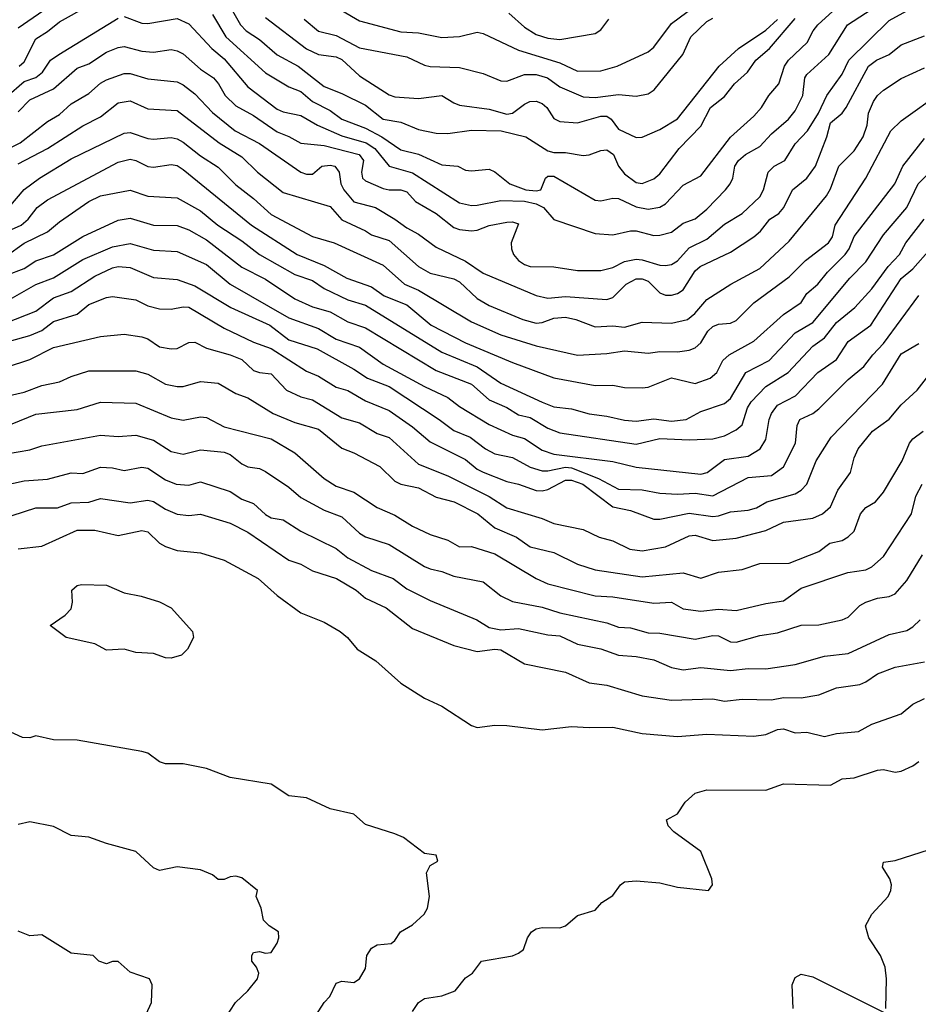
# Model space of a CAD drawing. Header units: metres. Extents: x -51132 to -49532, y -231222 to -229437.
# Tile 285 of 334: x -49974 to -49898, y -230142 to -230058. Entities that reach past the tile are written whole.
import ezdxf

# ---------------------------------------------------------------- set-up
doc = ezdxf.new("R2010")
doc.units = ezdxf.units.M
doc.layers.add('CONTOUR_INDEX', color=1, linetype='Continuous')
doc.layers.add('CONTOUR_INTER', color=3, linetype='Continuous')

msp = doc.modelspace()

# ---------------------------------------------------------------- linework, layer by layer
at = {"layer": 'CONTOUR_INDEX'}
for points, elevation in [([(-49956.339, -230056.759), (-49955.207, -230058.759), (-49954.713, -230059.259), (-49953.58, -230059.991), (-49952.08, -230061.282), (-49950.291, -230062.259), (-49948.08, -230063.984), (-49946.58, -230064.572), (-49944.58, -230065.568), (-49943.08, -230066.762), (-49941.58, -230067.013), (-49940.08, -230067.636), (-49938.58, -230067.954), (-49937.58, -230067.977), (-49935.58, -230067.692), (-49933.059, -230067.759), (-49930.944, -230068.259), (-49929.08, -230069.435), (-49928.58, -230069.589), (-49927.58, -230069.582), (-49926.08, -230069.829), (-49925.58, -230069.799), (-49924.58, -230069.421), (-49924.08, -230069.369), (-49923.506, -230069.759), (-49923.083, -230070.759), (-49922.58, -230071.408), (-49921.58, -230072.149), (-49921.08, -230072.209), (-49920.08, -230071.823), (-49919.58, -230071.404), (-49917.929, -230069.259), (-49916.08, -230067.338), (-49915.284, -230065.759), (-49914.08, -230064.828), (-49913.234, -230063.759), (-49912.141, -230062.759), (-49911.425, -230061.759), (-49910.271, -230060.759), (-49908.08, -230058.208)], 60), ([(-49974.08, -230058.997), (-49971.543, -230057.259)], 60), ([(-49974.08, -230070.555), (-49971.599, -230069.259), (-49968.58, -230067.336), (-49967.08, -230066.572), (-49965.58, -230065.364), (-49964.58, -230065.187), (-49963.08, -230065.876), (-49960.58, -230066.014), (-49957.017, -230068.759), (-49955.08, -230069.962), (-49953.742, -230071.259), (-49951.58, -230072.971), (-49947.58, -230074.161), (-49946.58, -230075.293), (-49944.58, -230076.242), (-49944.08, -230076.593), (-49942.58, -230077.049), (-49940.08, -230079.28), (-49939.08, -230079.822), (-49937.08, -230080.328), (-49936.58, -230080.565), (-49935.08, -230081.985), (-49934.08, -230082.575), (-49931.215, -230083.759), (-49930.08, -230084.078), (-49929.58, -230084.026), (-49928.58, -230083.665), (-49927.58, -230083.571), (-49926.704, -230083.759), (-49925.08, -230084.388), (-49923.58, -230084.309), (-49922.58, -230084.411), (-49921.08, -230084.006), (-49918.58, -230084.084), (-49917.216, -230083.759), (-49916.607, -230083.259), (-49915.58, -230082.081), (-49913.543, -230080.759), (-49911.08, -230079.425), (-49908.58, -230077.127), (-49905.423, -230073.259), (-49905.08, -230072.681), (-49904.362, -230070.759), (-49903.08, -230069.444), (-49902.316, -230068.259), (-49901.953, -230067.259), (-49901.851, -230066.259), (-49901.411, -230065.259), (-49901.08, -230064.743), (-49900.58, -230064.302), (-49899.08, -230063.298), (-49897.08, -230062.407)], 65), ([(-49976.58, -230083.07), (-49972.58, -230080.804), (-49971.08, -230080.233), (-49968.58, -230078.683), (-49966.08, -230077.611), (-49964.58, -230077.328), (-49962.58, -230077.869), (-49960.58, -230077.981), (-49958.08, -230079.101), (-49956.08, -230080.772), (-49951.08, -230083.629), (-49948.58, -230084.527), (-49947.08, -230085.437), (-49945.08, -230086.12), (-49943.08, -230087.565), (-49939.58, -230089.456), (-49937.58, -230090.387), (-49936.58, -230091.15), (-49934.08, -230092.691), (-49932.08, -230093.6), (-49931.08, -230093.878), (-49929.58, -230094.872), (-49928.58, -230095.199), (-49923.58, -230095.833), (-49921.58, -230096.306), (-49916.08, -230096.887), (-49915.541, -230096.759), (-49914.08, -230095.666), (-49912.08, -230095.382), (-49911.064, -230094.759), (-49910.58, -230093.968), (-49910.293, -230092.259), (-49910.098, -230091.759), (-49909.58, -230091.035), (-49908.037, -230090.259), (-49906.146, -230088.259), (-49904.58, -230087.153), (-49903.58, -230085.629), (-49901.641, -230084.259), (-49899.08, -230080.275), (-49898.08, -230079.477), (-49896.57, -230077.759)], 70), ([(-49974.58, -230092.64), (-49972.58, -230091.808), (-49969.08, -230091.421), (-49967.08, -230090.797), (-49964.08, -230090.86), (-49961.08, -230092.114), (-49960.08, -230092.316), (-49958.58, -230092.03), (-49958.08, -230092.101), (-49956.58, -230092.868), (-49952.58, -230093.903), (-49950.58, -230095.083), (-49948.08, -230097.259), (-49947.08, -230097.914), (-49945.58, -230098.44), (-49943.58, -230099.741), (-49942.08, -230100.374), (-49940.58, -230101.313), (-49939.08, -230102.023), (-49937.58, -230102.491), (-49936.58, -230103.065), (-49935.58, -230103.051), (-49933.58, -230103.671), (-49930.08, -230105.771), (-49929.08, -230106.215), (-49925.08, -230107.245), (-49923.58, -230107.324), (-49920.08, -230107.854), (-49918.58, -230107.766), (-49917.58, -230108.342), (-49916.08, -230108.53), (-49914.58, -230108.376), (-49913.08, -230108.478), (-49910.58, -230107.877), (-49909.08, -230107.653), (-49907.58, -230106.573), (-49903.615, -230105.259), (-49902.08, -230105.018), (-49901.556, -230104.759), (-49900.58, -230103.887), (-49898.204, -230100.259), (-49897.829, -230098.759), (-49897.293, -230097.759)], 75), ([(-49968.712, -230106.259), (-49966.58, -230106.314), (-49965.08, -230106.982), (-49963.622, -230107.259), (-49962.08, -230107.73), (-49961.087, -230108.259), (-49959.28, -230110.259), (-49959.19, -230110.759), (-49959.685, -230111.759), (-49960.2, -230112.259), (-49961.08, -230112.537), (-49961.58, -230112.501), (-49962.58, -230112.136), (-49964.08, -230112.04), (-49965.08, -230111.764), (-49966.58, -230111.831), (-49967.58, -230111.301), (-49970.011, -230110.759), (-49971.364, -230109.759), (-49970.08, -230108.872), (-49969.58, -230108.333), (-49969.471, -230107.759), (-49969.525, -230106.759), (-49969.08, -230106.343), (-49968.712, -230106.259)], 80), ([(-49940.58, -230142.524), (-49940.08, -230141.759), (-49939.58, -230141.425), (-49938.08, -230141.2), (-49936.966, -230140.759), (-49936.08, -230139.656), (-49935.487, -230139.259), (-49934.724, -230138.259), (-49932.08, -230137.808), (-49931.58, -230137.584), (-49931.153, -230137.259), (-49930.819, -230136.259), (-49930.481, -230135.759), (-49930.08, -230135.52), (-49929.58, -230135.395), (-49928.08, -230135.41), (-49927.58, -230135.261), (-49926.58, -230134.386), (-49925.08, -230133.934), (-49924.488, -230133.259), (-49923.58, -230132.673), (-49922.928, -230131.759), (-49922.58, -230131.522), (-49921.58, -230131.427), (-49919.58, -230131.595), (-49918.08, -230131.957), (-49915.447, -230132.259), (-49915.096, -230131.759), (-49915.155, -230131.259), (-49916.08, -230128.932), (-49918.396, -230127.259), (-49918.867, -230126.759), (-49919.001, -230126.259), (-49918.08, -230125.729), (-49917.437, -230124.759), (-49916.58, -230123.986), (-49915.58, -230123.695), (-49910.58, -230123.725), (-49909.08, -230123.189), (-49905.08, -230123.302), (-49904.08, -230122.781), (-49903.08, -230122.675), (-49901.08, -230122.041), (-49900.58, -230121.979), (-49899.58, -230122.21), (-49899.08, -230122.116), (-49898.08, -230121.668), (-49897.58, -230121.306)], 80)]:
    msp.add_lwpolyline(points, dxfattribs=dict(at, elevation=elevation))
at = {"layer": 'CONTOUR_INTER'}
for points, elevation in [([(-49974.08, -230066.125), (-49973.08, -230065.118), (-49971.08, -230064.174), (-49969.08, -230062.415), (-49968.08, -230062.047), (-49966.58, -230061.078), (-49965.58, -230060.665), (-49965.08, -230060.581), (-49963.58, -230060.989), (-49962.58, -230061.066), (-49961.08, -230060.85), (-49960.58, -230060.943), (-49960.08, -230061.212), (-49958.58, -230062.512), (-49957.496, -230063.259), (-49957.06, -230063.759), (-49956.496, -230064.759), (-49955.58, -230065.613), (-49954.08, -230066.433), (-49952.08, -230067.836), (-49951.08, -230068.217), (-49950.08, -230068.796), (-49948.08, -230068.997), (-49945.123, -230069.759), (-49944.736, -230070.259), (-49944.908, -230071.259), (-49944.834, -230071.759), (-49944.58, -230071.997), (-49943.08, -230072.641), (-49942.58, -230072.765), (-49941.58, -230072.755), (-49941.08, -230072.937), (-49940.334, -230073.759), (-49938.581, -230074.759), (-49937.08, -230075.959), (-49936.58, -230076.14), (-49935.58, -230076.241), (-49935.08, -230076.183), (-49934.08, -230075.774), (-49932.58, -230075.511), (-49932.08, -230075.461), (-49931.58, -230075.65), (-49932.195, -230077.259), (-49932.182, -230077.759), (-49932, -230078.259), (-49931.595, -230078.759), (-49931.08, -230079.099), (-49930.58, -230079.26), (-49928.58, -230079.297), (-49926.58, -230079.604), (-49924.58, -230079.621), (-49923.58, -230079.36), (-49922.58, -230078.85), (-49921.58, -230078.658), (-49921.08, -230078.702), (-49919.58, -230079.167), (-49919.08, -230079.19), (-49918.58, -230079.094), (-49918.08, -230078.776), (-49917.08, -230077.678), (-49915.58, -230076.95), (-49914.08, -230075.665), (-49912.58, -230074.779), (-49911.08, -230073.34), (-49910.767, -230072.759), (-49910.383, -230071.259), (-49909.852, -230070.759), (-49908.968, -230070.259), (-49908.08, -230068.849), (-49907.036, -230067.759), (-49906.105, -230066.259), (-49905.394, -230064.759), (-49904.08, -230062.944), (-49903.525, -230061.759), (-49900.08, -230058.385), (-49898.58, -230057.556)], 63), ([(-49974.009, -230062.259), (-49973.58, -230061.885), (-49972.58, -230059.93), (-49971.58, -230059.317), (-49970.58, -230058.503), (-49968.08, -230057.116)], 61), ([(-49965.08, -230058.045), (-49963.58, -230058.613), (-49963.08, -230058.642), (-49960.58, -230058.198), (-49959.58, -230058.661), (-49957.639, -230060.759), (-49956.58, -230061.636), (-49954.58, -230064.004), (-49952.08, -230065.897), (-49951.58, -230066.126), (-49950.08, -230066.436), (-49948.664, -230067.259), (-49946.58, -230068.175), (-49944.508, -230068.759), (-49943.785, -230069.259), (-49942.58, -230070.757), (-49940.58, -230071.328), (-49936.58, -230073.857), (-49935.58, -230074.083), (-49935.08, -230074.072), (-49933.08, -230073.653), (-49931.08, -230073.729), (-49930.08, -230073.953), (-49929.446, -230074.259), (-49928.58, -230075.283), (-49925.08, -230076.452), (-49923.58, -230076.579), (-49922.08, -230076.227), (-49921.58, -230076.226), (-49920.08, -230076.637), (-49919.58, -230076.619), (-49918.58, -230076.36), (-49917.58, -230075.577), (-49916.58, -230075.208), (-49915.58, -230074.386), (-49913.985, -230072.759), (-49913.603, -230072.259), (-49913.387, -230071.759), (-49913.213, -230070.759), (-49912.905, -230070.259), (-49912.29, -230069.759), (-49911.08, -230069.086), (-49910.08, -230068), (-49908.65, -230066.759), (-49908.08, -230066.051), (-49907.43, -230064.759), (-49907.247, -230063.259), (-49907.08, -230062.952), (-49905.233, -230061.259), (-49903.637, -230058.759), (-49900.58, -230056.773)], 62), ([(-49957.58, -230057.866), (-49956.43, -230059.759), (-49953.08, -230062.835), (-49951.08, -230064.002), (-49950.08, -230064.421), (-49949.08, -230065.261), (-49947.58, -230066.031), (-49946.601, -230066.759), (-49944.58, -230067.528), (-49943.193, -230068.259), (-49941.58, -230069.36), (-49940.08, -230069.724), (-49938.08, -230070.646), (-49936.741, -230070.759), (-49936.08, -230071.092), (-49935.58, -230071.156), (-49934.08, -230071.007), (-49933.58, -230071.228), (-49932.319, -230072.259), (-49930.948, -230072.759), (-49930.08, -230072.84), (-49929.69, -230072.759), (-49929.281, -230071.759), (-49929.08, -230071.589), (-49928.58, -230071.585), (-49925.08, -230073.637), (-49924.58, -230073.699), (-49923.58, -230073.462), (-49923.08, -230073.482), (-49921.58, -230074.207), (-49920.58, -230074.389), (-49919.58, -230074.228), (-49919.08, -230073.946), (-49917.58, -230072.355), (-49916.08, -230071.574), (-49913.58, -230068.295), (-49911.58, -230066.5), (-49910.936, -230065.759), (-49910.312, -230064.759), (-49909.468, -230063.759), (-49908.972, -230062.259), (-49908.64, -230061.759), (-49907.055, -230060.259), (-49906.559, -230059.259), (-49906.146, -230058.759), (-49904.58, -230057.316)], 61), ([(-49946.58, -230057.543), (-49945.08, -230058.412), (-49941.58, -230059.338), (-49940.08, -230059.415), (-49938.08, -230059.814), (-49936.58, -230059.75), (-49935.08, -230059.382), (-49934.58, -230059.48), (-49931.58, -230060.911), (-49928.08, -230061.969), (-49926.58, -230062.693), (-49924.58, -230062.653), (-49923.187, -230062.259), (-49920.58, -230061.049), (-49920.08, -230060.633), (-49918.58, -230058.64), (-49916.08, -230056.792)], 57), ([(-49975.08, -230064.855), (-49973.58, -230063.563), (-49972.58, -230063.217), (-49972.02, -230062.759), (-49971.331, -230061.759), (-49970.634, -230061.259), (-49965.58, -230058.178)], 62), ([(-49953.08, -230058.121), (-49949.58, -230060.772), (-49948.58, -230061.278), (-49947.08, -230061.469), (-49946.58, -230061.7), (-49945.08, -230063.073), (-49942.58, -230064.686), (-49942.08, -230064.869), (-49940.08, -230065.014), (-49938.08, -230064.76), (-49937.08, -230065.382), (-49936.58, -230065.555), (-49934.08, -230065.91), (-49932.58, -230066.329), (-49932.08, -230066.256), (-49931.08, -230065.473), (-49930.612, -230065.259), (-49930.08, -230065.219), (-49929.58, -230065.424), (-49929.179, -230065.759), (-49928.58, -230066.692), (-49928.08, -230066.954), (-49926.58, -230067.059), (-49924.58, -230066.511), (-49924.08, -230066.511), (-49923.721, -230066.759), (-49923.08, -230067.602), (-49921.58, -230068.301), (-49921.08, -230068.298), (-49919.58, -230067.647), (-49918.08, -230066.729), (-49914.535, -230062.259), (-49912.899, -230060.759), (-49910.58, -230059.212), (-49909.58, -230058.292)], 59), ([(-49949.775, -230058.259), (-49948.58, -230059.28), (-49947.08, -230059.643), (-49945.08, -230060.709), (-49941.08, -230061.466), (-49939.58, -230062.164), (-49939.08, -230062.273), (-49936.58, -230062.357), (-49934.58, -230062.892), (-49933.08, -230063.49), (-49932.58, -230063.525), (-49931.08, -230062.968), (-49930.08, -230062.958), (-49929.118, -230063.259), (-49928.08, -230064.022), (-49926.08, -230064.863), (-49925.08, -230064.92), (-49923.08, -230064.655), (-49921.58, -230064.803), (-49920.58, -230064.595), (-49920.055, -230064.259), (-49917.632, -230061.259), (-49916.931, -230059.759), (-49915.58, -230058.461), (-49915.08, -230058.187)], 58), ([(-49932.395, -230057.759), (-49931.08, -230058.943), (-49930.08, -230059.57), (-49929.08, -230059.886), (-49928.08, -230060.003), (-49925.08, -230059.493), (-49924.58, -230059.173), (-49923.894, -230058.259)], 56), ([(-49976.58, -230070.089), (-49973.91, -230068.759), (-49971.58, -230066.949), (-49970.58, -230066.353), (-49969.58, -230065.455), (-49968.08, -230064.571), (-49967.08, -230063.712), (-49966.58, -230063.41), (-49965.08, -230062.875), (-49964.58, -230062.873), (-49963.08, -230063.33), (-49960.58, -230063.599), (-49960.08, -230063.854), (-49959.08, -230064.608), (-49957.58, -230066.179), (-49955.645, -230067.759), (-49953.58, -230068.826), (-49950.08, -230071.261), (-49949.58, -230071.437), (-49949.08, -230071.437), (-49948.298, -230070.759), (-49947.58, -230070.662), (-49947.197, -230070.759), (-49946.807, -230071.259), (-49946.682, -230072.259), (-49946.427, -230072.759), (-49945.58, -230073.78), (-49943.72, -230074.259), (-49942.08, -230075.235), (-49941.08, -230075.995), (-49940.08, -230076.51), (-49938.58, -230077.626), (-49936.08, -230078.828), (-49934.58, -230079.846), (-49930.08, -230081.721), (-49929.08, -230081.946), (-49927.58, -230081.808), (-49924.08, -230082.066), (-49923.58, -230081.903), (-49922.426, -230080.759), (-49921.58, -230080.303), (-49921.08, -230080.311), (-49920.58, -230080.515), (-49919.58, -230081.514), (-49919.08, -230081.71), (-49918.58, -230081.703), (-49918.08, -230081.562), (-49917.58, -230081.242), (-49916.58, -230079.622), (-49916.157, -230079.259), (-49913.58, -230078.058), (-49911.593, -230076.759), (-49911.026, -230076.259), (-49910.239, -230075.259), (-49909.459, -230074.759), (-49909.033, -230074.259), (-49908.305, -230072.759), (-49907.08, -230071.771), (-49906.342, -230070.759), (-49905.383, -230068.259), (-49905.08, -230067.075), (-49904.08, -230066.248), (-49903.752, -230065.759), (-49901.849, -230062.259), (-49901.166, -230061.759), (-49900.08, -230061.254), (-49899.08, -230060.45), (-49897.08, -230059.691)], 64), ([(-49974.876, -230074.259), (-49973.58, -230072.735), (-49972.273, -230071.759), (-49969.58, -230070.138), (-49965.08, -230067.952), (-49964.58, -230067.877), (-49963.08, -230068.405), (-49962.58, -230068.461), (-49961.08, -230068.323), (-49960.58, -230068.423), (-49960.08, -230068.716), (-49958.58, -230069.88), (-49957.08, -230070.837), (-49955.58, -230072.344), (-49954.08, -230073.492), (-49952.58, -230074.851), (-49949.08, -230076.728), (-49947.237, -230077.259), (-49943.08, -230079.163), (-49941.265, -230080.759), (-49940.08, -230081.278), (-49935.58, -230083.96), (-49933.08, -230085.079), (-49930.08, -230086.007), (-49926.58, -230086.791), (-49924.08, -230086.654), (-49922.58, -230086.434), (-49920.58, -230086.625), (-49919.58, -230086.487), (-49918.08, -230086.524), (-49917.08, -230086.382), (-49916.58, -230086.163), (-49916.08, -230085.748), (-49915.484, -230084.759), (-49915.08, -230084.356), (-49914.58, -230084.171), (-49913.58, -230084.082), (-49913.08, -230083.843), (-49911.58, -230082.364), (-49908.58, -230080.156), (-49907.202, -230078.759), (-49905.256, -230077.259), (-49904.919, -230076.759), (-49904.667, -230075.759), (-49902.068, -230071.759), (-49899.949, -230067.759), (-49899.08, -230066.897), (-49895.58, -230064.403)], 66), ([(-49977.08, -230077.195), (-49973.826, -230075.759), (-49973.232, -230075.259), (-49972.478, -230074.259), (-49971.58, -230073.603), (-49965.58, -230070.397), (-49964.58, -230070.164), (-49964.08, -230070.273), (-49963.08, -230070.778), (-49962.58, -230070.846), (-49961.08, -230070.599), (-49960.58, -230070.699), (-49960.08, -230071.033), (-49954.271, -230075.759), (-49950.378, -230078.259), (-49948.08, -230079.182), (-49946.152, -230080.259), (-49944.08, -230081.004), (-49942.99, -230081.759), (-49941.08, -230082.534), (-49939.007, -230084.259), (-49936.08, -230085.753), (-49932.08, -230087.424), (-49928.58, -230088.708), (-49925.08, -230089.358), (-49923.58, -230089.333), (-49922.58, -230089.528), (-49921.08, -230089.577), (-49920.58, -230089.515), (-49918.58, -230088.723), (-49916.58, -230089.196), (-49915.296, -230088.759), (-49914.739, -230088.259), (-49914.214, -230087.259), (-49913.673, -230086.759), (-49911.58, -230085.599), (-49909.08, -230083.344), (-49907.58, -230082.319), (-49907.08, -230081.553), (-49906.166, -230080.759), (-49905.34, -230079.759), (-49903.824, -230078.259), (-49903.488, -230077.759), (-49903.08, -230076.717), (-49899.621, -230072.259), (-49898.94, -230070.759), (-49897.08, -230068.401)], 67), ([(-49975.08, -230078.355), (-49973.58, -230077.28), (-49971.58, -230076.336), (-49970.58, -230075.48), (-49968.08, -230073.74), (-49967.08, -230073.272), (-49964.58, -230072.787), (-49963.08, -230073.284), (-49960.58, -230073.428), (-49958.58, -230074.541), (-49957.121, -230075.759), (-49955.08, -230077.09), (-49953.58, -230078.245), (-49950.58, -230079.961), (-49949.08, -230080.463), (-49948.08, -230081.13), (-49946.08, -230082.108), (-49944.58, -230082.565), (-49938.08, -230086.553), (-49935.08, -230087.779), (-49933.08, -230089.165), (-49929.58, -230090.793), (-49928.58, -230091.173), (-49927.08, -230091.357), (-49925.58, -230091.778), (-49924.08, -230091.971), (-49922.58, -230092.329), (-49921.58, -230092.414), (-49920.08, -230092.191), (-49918.58, -230092.394), (-49917.343, -230092.259), (-49916.08, -230091.583), (-49914.08, -230090.912), (-49913.58, -230090.487), (-49912.258, -230088.259), (-49910.286, -230087.259), (-49908.08, -230084.899), (-49906.58, -230084.018), (-49903.427, -230080.259), (-49902.08, -230078.86), (-49900.58, -230076.574), (-49898.602, -230074.259), (-49897.631, -230072.259), (-49895.08, -230069.709)], 68), ([(-49975.08, -230080.012), (-49973.58, -230079.451), (-49972.58, -230078.789), (-49971.08, -230078.279), (-49968.58, -230076.73), (-49965.58, -230075.326), (-49964.58, -230075.163), (-49962.58, -230075.754), (-49960.58, -230075.794), (-49959.58, -230076.16), (-49958.08, -230077.014), (-49955.08, -230079.333), (-49953.08, -230080.349), (-49950.58, -230082.007), (-49949.08, -230082.68), (-49947.58, -230083.117), (-49946.08, -230083.965), (-49944.58, -230084.478), (-49938.58, -230088.111), (-49935.58, -230089.252), (-49934.08, -230090.583), (-49932.58, -230091.252), (-49931.58, -230091.859), (-49930.58, -230092.102), (-49929.08, -230093.001), (-49928.08, -230093.401), (-49921.58, -230094.362), (-49919.58, -230093.875), (-49917.08, -230093.999), (-49915.08, -230093.888), (-49914.08, -230093.659), (-49913.08, -230093.148), (-49912.58, -230092.725), (-49912.126, -230091.259), (-49911.821, -230090.759), (-49910.58, -230089.463), (-49908.683, -230088.259), (-49906.58, -230086.035), (-49905.58, -230085.333), (-49904.58, -230084.024), (-49903, -230082.759), (-49901.58, -230081.163), (-49900.181, -230079.259), (-49899.216, -230078.259), (-49898.665, -230077.259), (-49897.134, -230075.259)], 69), ([(-49978.58, -230085.401), (-49972.58, -230083.065), (-49971.08, -230081.938), (-49969.58, -230081.38), (-49967.58, -230080.099), (-49966.08, -230079.385), (-49965.58, -230079.267), (-49964.58, -230079.352), (-49962.58, -230080.194), (-49960.58, -230080.369), (-49959.08, -230080.904), (-49956.013, -230082.759), (-49952.715, -230084.259), (-49951.08, -230085.496), (-49948.679, -230086.259), (-49945.58, -230087.974), (-49944.407, -230088.759), (-49942.58, -230089.469), (-49938.32, -230092.259), (-49937.08, -230093.201), (-49935.674, -230093.759), (-49934.396, -230094.759), (-49933.58, -230095.182), (-49932.08, -230095.474), (-49930.58, -230096.311), (-49929.58, -230096.627), (-49929.08, -230096.631), (-49927.58, -230096.306), (-49927.08, -230096.37), (-49924.779, -230097.259), (-49923.08, -230098.163), (-49921.08, -230098.223), (-49919.58, -230098.504), (-49918.08, -230098.6), (-49916.58, -230098.511), (-49915.08, -230098.751), (-49912.08, -230097.194), (-49910.08, -230097.012), (-49909.08, -230096.272), (-49908.049, -230094.259), (-49907.916, -230092.759), (-49907.67, -230092.259), (-49906.58, -230091.75), (-49906.08, -230091.345), (-49903.58, -230088.853), (-49902.236, -230087.759), (-49901.495, -230086.759), (-49900.58, -230085.815), (-49897.58, -230081.741)], 71), ([(-49976.58, -230086.089), (-49973.08, -230085.132), (-49972.08, -230084.688), (-49971.08, -230083.952), (-49969.08, -230083.323), (-49968.08, -230082.496), (-49966.58, -230081.911), (-49966.08, -230081.812), (-49964.08, -230082.108), (-49963.08, -230082.607), (-49962.08, -230082.854), (-49961.08, -230082.893), (-49960.08, -230082.688), (-49959.58, -230082.718), (-49956.58, -230084.49), (-49954.08, -230085.692), (-49952.58, -230086.226), (-49949.58, -230088.142), (-49948.58, -230088.567), (-49947.08, -230089.5), (-49946.08, -230089.807), (-49944.58, -230090.668), (-49942.58, -230091.508), (-49940.58, -230092.88), (-49939.08, -230094.165), (-49936.08, -230095.654), (-49935.08, -230096.475), (-49934.58, -230096.73), (-49932.58, -230097.53), (-49931.58, -230097.746), (-49930.08, -230098.296), (-49929.58, -230098.326), (-49929.08, -230098.195), (-49927.58, -230097.419), (-49927.08, -230097.401), (-49926.122, -230097.759), (-49923.58, -230099.664), (-49922.08, -230099.987), (-49920.08, -230100.71), (-49919.58, -230100.732), (-49917.08, -230100.217), (-49915.08, -230100.492), (-49914.58, -230100.449), (-49913.58, -230100.099), (-49912.08, -230099.964), (-49911.362, -230099.759), (-49910.497, -230099.259), (-49908.08, -230098.574), (-49907.582, -230098.259), (-49907.078, -230097.759), (-49906.306, -230095.759), (-49905.033, -230093.759), (-49900.662, -230089.259), (-49899.08, -230086.673), (-49897.58, -230085.816)], 72), ([(-49977.08, -230088.467), (-49973.08, -230087.176), (-49971.08, -230086.14), (-49967.08, -230085.212), (-49965.08, -230085.025), (-49963.58, -230085.233), (-49963.08, -230085.406), (-49962.08, -230086.077), (-49961.08, -230086.264), (-49960.58, -230086.237), (-49959.58, -230085.721), (-49959.08, -230085.705), (-49958.08, -230086.216), (-49956.071, -230086.759), (-49955.08, -230087.171), (-49954.08, -230088.093), (-49953.58, -230088.27), (-49952.58, -230088.369), (-49951.302, -230089.759), (-49950.08, -230090.333), (-49949.08, -230090.58), (-49946.58, -230092.113), (-49945.08, -230092.531), (-49943.58, -230093.44), (-49942.58, -230093.778), (-49940.08, -230096.048), (-49937.58, -230097.053), (-49934.08, -230098.795), (-49932.58, -230099.77), (-49929.58, -230100.655), (-49928.58, -230101.079), (-49926.08, -230101.59), (-49924.726, -230102.259), (-49923.58, -230102.569), (-49922.114, -230103.259), (-49921.08, -230103.397), (-49919.08, -230103.077), (-49917.08, -230102.136), (-49916.58, -230102.082), (-49915.08, -230102.542), (-49913.08, -230102.341), (-49910.58, -230101.672), (-49909.08, -230100.969), (-49906.58, -230100.637), (-49905.769, -230100.259), (-49905.08, -230099.672), (-49904.454, -230098.259), (-49903.381, -230096.759), (-49903.08, -230095.527), (-49902.726, -230094.759), (-49901.508, -230093.259), (-49900.08, -230092.22), (-49899.08, -230091.014), (-49897.706, -230089.759), (-49896.919, -230088.759)], 73), ([(-49978.08, -230090.957), (-49973.58, -230089.945), (-49972.08, -230089.379), (-49970.58, -230089.074), (-49969.58, -230088.598), (-49968.08, -230088.135), (-49964.08, -230088.115), (-49963.08, -230088.42), (-49961.58, -230089.255), (-49960.58, -230089.452), (-49960.08, -230089.464), (-49958.58, -230089.035), (-49957.08, -230089.182), (-49955.58, -230090.043), (-49954.58, -230090.431), (-49952.415, -230091.759), (-49950.58, -230092.516), (-49948.58, -230093.083), (-49946.58, -230094.698), (-49945.58, -230095.092), (-49943.363, -230096.259), (-49942.08, -230097.503), (-49941.58, -230097.742), (-49940.08, -230098.053), (-49938.58, -230098.848), (-49937.036, -230099.259), (-49935.048, -230100.259), (-49933.58, -230101.448), (-49931.762, -230102.259), (-49930.58, -230103.061), (-49928.58, -230103.561), (-49926.58, -230104.548), (-49925.08, -230105.02), (-49921.08, -230105.631), (-49917.58, -230105.285), (-49916.08, -230105.733), (-49914.58, -230105.216), (-49912.58, -230105.009), (-49911.08, -230104.497), (-49908.58, -230104.464), (-49906.08, -230103.454), (-49905.129, -230102.759), (-49904.08, -230102.523), (-49903.58, -230102.22), (-49903.08, -230101.746), (-49902.537, -230100.259), (-49902.08, -230099.738), (-49901.257, -230099.259), (-49900.58, -230098.417), (-49898.995, -230095.759), (-49898.37, -230094.259), (-49898.08, -230093.892), (-49897.207, -230093.259)], 74), ([(-49976.08, -230095.339), (-49973.08, -230094.84), (-49972.08, -230094.482), (-49967.08, -230093.587), (-49965.58, -230093.713), (-49964.08, -230093.602), (-49962.58, -230094.024), (-49961.08, -230094.971), (-49960.08, -230095.203), (-49958.58, -230094.827), (-49956.58, -230095.041), (-49956.08, -230095.232), (-49955.08, -230096.032), (-49954.58, -230096.268), (-49953.58, -230096.417), (-49953.08, -230096.671), (-49951.08, -230098.01), (-49950.08, -230098.892), (-49948.08, -230099.951), (-49946.58, -230100.523), (-49945.08, -230101.921), (-49944.58, -230102.209), (-49942.58, -230102.88), (-49939.58, -230104.745), (-49939.08, -230104.942), (-49938.08, -230105.152), (-49937.08, -230105.562), (-49934.58, -230106.043), (-49933.08, -230107.229), (-49932.08, -230107.713), (-49929.58, -230108.194), (-49928.08, -230108.678), (-49924.08, -230109.535), (-49923.08, -230109.881), (-49922.08, -230109.953), (-49920.58, -230110.38), (-49919.58, -230110.389), (-49916.58, -230110.919), (-49915.08, -230110.601), (-49914.58, -230110.619), (-49913.58, -230111.137), (-49913.08, -230111.177), (-49911.08, -230110.598), (-49909.58, -230110.376), (-49907.58, -230109.732), (-49906.08, -230109.681), (-49904.08, -230109.269), (-49903.58, -230109.034), (-49902.58, -230108.042), (-49902.08, -230107.768), (-49901.08, -230107.422), (-49900.08, -230107.282), (-49899.58, -230107.05), (-49898.58, -230105.917), (-49897.251, -230103.759)], 76), ([(-49976.58, -230098.105), (-49973.58, -230097.475), (-49971.58, -230097.331), (-49969.58, -230096.798), (-49968.58, -230096.834), (-49967.08, -230096.312), (-49966.08, -230096.36), (-49965.08, -230096.592), (-49963.58, -230096.306), (-49963.08, -230096.396), (-49961.58, -230097.384), (-49960.667, -230097.759), (-49959.58, -230097.837), (-49958.58, -230097.541), (-49956.08, -230098.384), (-49955.08, -230099.026), (-49954.08, -230099.401), (-49953.08, -230100.327), (-49952.58, -230100.599), (-49951.58, -230100.767), (-49950.08, -230101.748), (-49947.08, -230103.22), (-49946.08, -230103.995), (-49944.08, -230105.079), (-49942.238, -230105.759), (-49941.08, -230106.631), (-49939.08, -230107.64), (-49935.11, -230109.259), (-49934.08, -230109.926), (-49933.08, -230110.11), (-49931.58, -230110.008), (-49929.08, -230110.532), (-49928.08, -230110.624), (-49926.58, -230111.323), (-49924.58, -230111.722), (-49923.08, -230112.278), (-49921.58, -230112.385), (-49920.08, -230112.662), (-49918.58, -230113.31), (-49917.58, -230113.519), (-49916.08, -230113.324), (-49913.58, -230113.558), (-49912.08, -230113.4), (-49910.58, -230113.422), (-49908.08, -230113.069), (-49905.58, -230112.363), (-49903.58, -230112.133), (-49900.08, -230110.506), (-49898.58, -230110.163), (-49898.08, -230109.867), (-49897.459, -230109.259)], 77), ([(-49974.58, -230100.4), (-49972.58, -230099.751), (-49970.731, -230099.759), (-49969.58, -230099.342), (-49968.08, -230099.279), (-49967.08, -230098.96), (-49964.58, -230099.334), (-49963.08, -230099.106), (-49962.58, -230099.212), (-49961.58, -230099.876), (-49960.58, -230100.294), (-49959.58, -230100.416), (-49958.58, -230100.292), (-49956.08, -230101.052), (-49954.58, -230101.838), (-49951.08, -230104.215), (-49950.08, -230104.545), (-49949.08, -230105.119), (-49947.051, -230105.759), (-49945.36, -230106.759), (-49944.58, -230107.441), (-49942.819, -230108.259), (-49940.58, -230109.996), (-49937.08, -230111.452), (-49935.08, -230111.957), (-49933.58, -230111.748), (-49933.08, -230111.812), (-49931.08, -230113.018), (-49927.58, -230113.718), (-49925.58, -230114.615), (-49924.08, -230114.83), (-49921.08, -230115.71), (-49918.58, -230116.085), (-49915.08, -230115.965), (-49914.08, -230116.182), (-49912.58, -230116.018), (-49910.08, -230116.056), (-49909.08, -230115.873), (-49907.58, -230115.884), (-49906.08, -230115.644), (-49904.58, -230115.037), (-49902.58, -230114.75), (-49902.08, -230114.542), (-49901.08, -230113.844), (-49899.58, -230113.298), (-49897.08, -230112.836)], 78), ([(-49974.08, -230103.241), (-49972.08, -230103.009), (-49969.08, -230101.662), (-49967.58, -230101.663), (-49965.58, -230102.095), (-49963.58, -230101.696), (-49963.08, -230101.793), (-49962.084, -230102.759), (-49961.58, -230103.049), (-49960.58, -230103.381), (-49958.58, -230103.584), (-49956.58, -230104.191), (-49953.701, -230105.759), (-49952.08, -230107.206), (-49950.08, -230108.661), (-49948.08, -230109.466), (-49946.74, -230110.259), (-49946.121, -230110.759), (-49945.286, -230111.759), (-49943.706, -230112.759), (-49941.58, -230114.649), (-49939.58, -230115.919), (-49938.08, -230116.587), (-49935.58, -230118.252), (-49935.08, -230118.407), (-49933.58, -230118.208), (-49932.58, -230118.24), (-49929.58, -230118.622), (-49927.08, -230118.318), (-49925.58, -230118.424), (-49923.58, -230118.375), (-49921.08, -230118.916), (-49918.08, -230119.179), (-49915.58, -230118.991), (-49911.58, -230119.148), (-49910.58, -230118.999), (-49909.58, -230118.574), (-49909.08, -230118.524), (-49908.08, -230118.874), (-49907.08, -230118.801), (-49905.58, -230119.164), (-49904.58, -230118.915), (-49902.701, -230118.759), (-49901.58, -230118.142), (-49899.08, -230117.256), (-49898.08, -230116.431), (-49897.08, -230115.94)], 79), ([(-49949.059, -230143.259), (-49948.082, -230141.759), (-49947.619, -230141.259), (-49947.08, -230140.116), (-49946.58, -230139.949), (-49945.58, -230140.062), (-49945.08, -230139.755), (-49944.58, -230138.879), (-49944.46, -230137.759), (-49944.08, -230137.135), (-49943.58, -230136.859), (-49942.395, -230136.759), (-49942.08, -230136.506), (-49941.611, -230135.759), (-49940.58, -230135.158), (-49939.605, -230134.259), (-49939.319, -230133.759), (-49939.146, -230132.759), (-49939.39, -230130.759), (-49939.08, -230130.132), (-49938.427, -230129.759), (-49938.576, -230129.259), (-49939.58, -230129.104), (-49941.357, -230127.759), (-49942.08, -230127.437), (-49944.58, -230126.658), (-49945.58, -230125.781), (-49947.58, -230125.321), (-49949.58, -230124.387), (-49951.08, -230124.215), (-49952.58, -230123.221), (-49956.08, -230122.66), (-49958.08, -230121.901), (-49960.08, -230121.497), (-49961.58, -230121.487), (-49962.08, -230121.321), (-49963.08, -230120.582), (-49963.58, -230120.459), (-49969.08, -230119.489), (-49971.08, -230119.453), (-49972.58, -230119.132), (-49973.08, -230119.279), (-49973.714, -230119.259), (-49976.08, -230118.193)], 79), ([(-49956.58, -230143.222), (-49955.63, -230141.759), (-49954.561, -230140.759), (-49953.759, -230139.759), (-49953.639, -230139.259), (-49953.836, -230138.759), (-49954.232, -230138.259), (-49954.228, -230137.759), (-49954.08, -230137.523), (-49953.58, -230137.439), (-49953.08, -230137.561), (-49952.58, -230137.515), (-49952.08, -230136.718), (-49951.946, -230136.259), (-49951.978, -230135.759), (-49952.747, -230135.259), (-49953.251, -230134.759), (-49953.437, -230133.759), (-49953.875, -230132.759), (-49953.745, -230132.259), (-49955.08, -230131.166), (-49955.58, -230131.044), (-49956.08, -230131.102), (-49956.58, -230131.327), (-49957.08, -230131.31), (-49957.58, -230130.93), (-49958.58, -230130.493), (-49960.58, -230130.242), (-49962.08, -230130.552), (-49962.58, -230130.318), (-49964.08, -230128.95), (-49966.58, -230128.268), (-49968.08, -230127.719), (-49969.58, -230127.586), (-49971.08, -230126.822), (-49973.08, -230126.43), (-49974.08, -230126.657)], 78), ([(-49900.371, -230142.259), (-49900.311, -230139.759), (-49900.424, -230138.759), (-49900.844, -230137.759), (-49901.812, -230136.259), (-49902.102, -230135.259), (-49901.58, -230134.268), (-49900.172, -230132.759), (-49899.961, -230132.259), (-49899.893, -230131.759), (-49900.034, -230131.259), (-49900.672, -230130.259), (-49900.58, -230129.832), (-49899.58, -230129.694), (-49896.655, -230128.759)], 81), ([(-49963.197, -230142.759), (-49962.77, -230141.759), (-49962.703, -230140.259), (-49962.917, -230139.759), (-49964.58, -230139.173), (-49965.58, -230138.267), (-49966.08, -230138.276), (-49966.58, -230138.476), (-49967.231, -230138.259), (-49967.725, -230137.759), (-49969.58, -230137.575), (-49972.08, -230136.003), (-49973.08, -230136.094), (-49974.08, -230135.712)], 77), ([(-49908.259, -230142.259), (-49908.335, -230140.259), (-49908.08, -230139.651), (-49907.58, -230139.345), (-49906.58, -230139.586), (-49900.58, -230142.577)], 81)]:
    msp.add_lwpolyline(points, dxfattribs=dict(at, elevation=elevation))

doc.saveas('drawing.dxf')
